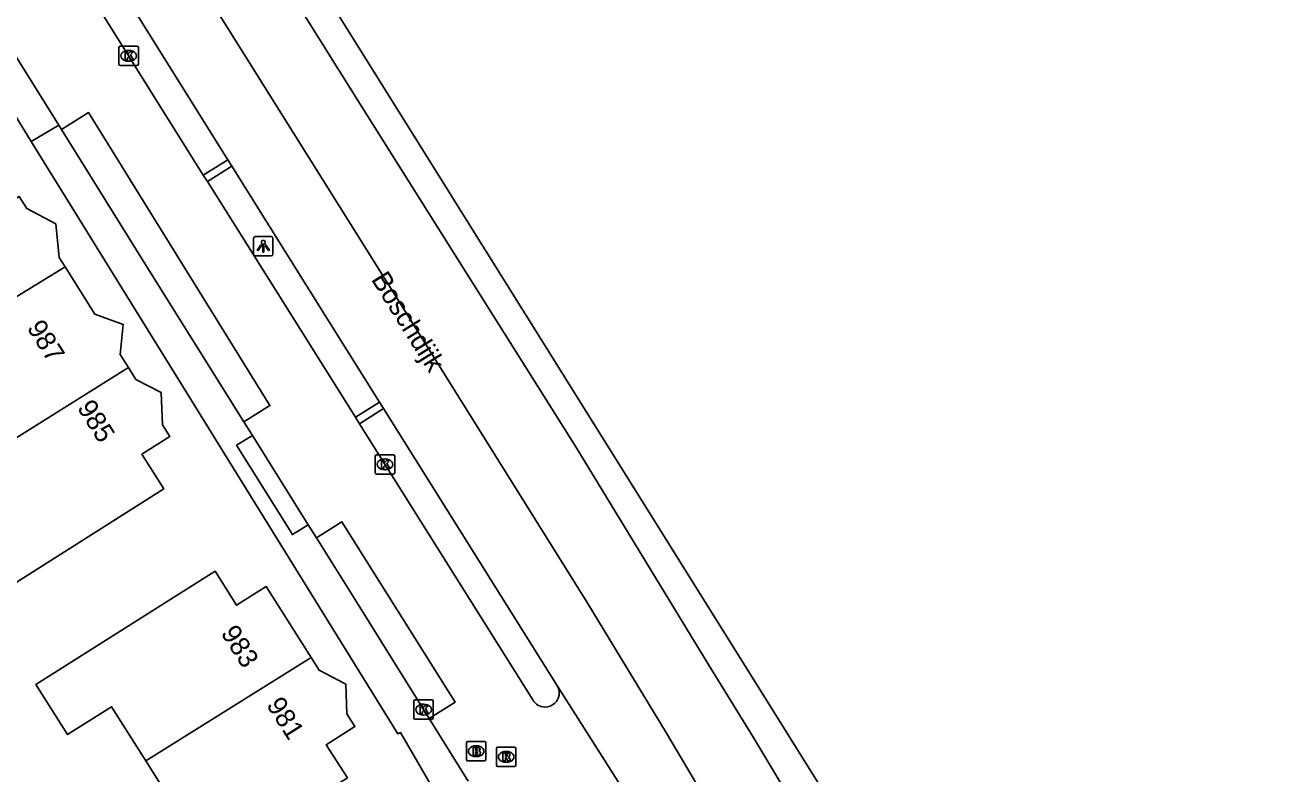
# Model space of a CAD drawing. Extents: x 157321 to 158827, y 386650 to 388532.
# Drawn here: x 158703.9 to 158768.7, y 387356.9 to 387395.4 of the extents above; entities that cross this region are included whole.
import ezdxf

# ---------------------------------------------------------------- set-up
doc = ezdxf.new("R2010")
doc.units = 0
for name, color, linetype in [('IMGEO_Brandkraan', 7, 'Continuous'), ('IMGEO_Haag', 7, 'Continuous'), ('IMGEO_Kolk', 7, 'Continuous'), ('IMGEO_Lichtpunt', 7, 'Continuous'), ('IMGEO_Openbare_ruimte_label', 7, 'Continuous'), ('IMGEO_Pand', 7, 'Continuous'), ('IMGEO_Pand_nummerreeks', 7, 'Continuous'), ('IMGEO_Rijbaan_lokaal_open', 7, 'Continuous'), ('IMGEO_Rijbaan_regionaal_gesloten', 7, 'Continuous'), ('IMGEO_Rioolput', 7, 'Continuous'), ('IMGEO_Voetpad_open', 7, 'Continuous')]:
    doc.layers.add(name, color=color, linetype=linetype)

msp = doc.modelspace()

# ---------------------------------------------------------------- linework, layer by layer
at = {"layer": 'IMGEO_Brandkraan'}
for p, q in [((158726.604, 387357.623), (158726.604, 387358.475)), ((158726.679, 387358.549), (158727.531, 387358.549)), ((158727.092, 387358.329), (158727.117, 387358.329)), ((158727.605, 387358.475), (158727.605, 387357.623)), ((158727.115, 387357.769), (158727.09, 387357.769)), ((158727.531, 387357.549), (158726.679, 387357.549))]:
    msp.add_line(p, q, dxfattribs=at)
for points in [[(158726.604, 387357.623), (158726.604, 387358.475)], [(158726.679, 387358.549), (158727.531, 387358.549)], [(158727.605, 387358.475), (158727.605, 387357.623)], [(158726.952, 387358.249), (158726.952, 387357.849), (158727.165, 387357.849)], [(158727.183, 387358.249), (158726.952, 387358.249)], [(158727.131, 387358.168), (158727.077, 387358.168), (158727.077, 387358.092)], [(158727.077, 387358.092), (158727.13, 387358.092)], [(158727.139, 387358.016), (158727.077, 387358.016), (158727.077, 387357.935)], [(158727.077, 387357.935), (158727.139, 387357.935)], [(158727.531, 387357.549), (158726.679, 387357.549)]]:
    msp.add_lwpolyline(points, dxfattribs=at)
for centre, radius, start, end in [((158726.681, 387358.473), 0.0765, 91.55205, 178.44795), ((158726.681, 387358.473), 0.0765, 91.55205, 178.44795), ((158727.529, 387358.473), 0.0765, 1.55205, 88.44795), ((158727.529, 387358.473), 0.0765, 1.55205, 88.44795), ((158726.681, 387357.625), 0.0765, 181.55205, 268.44795), ((158726.681, 387357.625), 0.0765, 181.55205, 268.44795), ((158727.132, 387358.13), 0.0379, 267.82845, 90.93552), ((158727.14, 387357.975), 0.0404, 269.87594, 90.50774), ((158727.171, 387358.1), 0.251, 268.66757, 293.53466), ((158727.187, 387358.104), 0.145, 59.4692, 91.53667), ((158727.212, 387358.151), 0.0922, 285.51372, 58.15012), ((158727.217, 387357.959), 0.105, 301.31148, 78.98903), ((158727.529, 387357.625), 0.0765, 271.55205, 358.44795), ((158727.529, 387357.625), 0.0765, 271.55205, 358.44795)]:
    msp.add_arc(centre, radius, start, end, dxfattribs=at)
for centre, major_axis, ratio, start_param, end_param in [((158727.091, 387358.049), (-0.387, 0.002), 0.722429, 4.712389, 7.853982), ((158727.116, 387358.049), (-0.39, 0.002), 0.717154, 1.570796, 4.712389)]:
    msp.add_ellipse(centre, major_axis=major_axis, ratio=ratio, start_param=start_param, end_param=end_param, dxfattribs=at)
at = {"layer": 'IMGEO_Haag'}
for points in [[(158713.058, 387387.714), (158714.321, 387388.502)], [(158714.528, 387388.17), (158713.266, 387387.383)], [(158720.887, 387375.244), (158722.122, 387376.019)], [(158722.331, 387375.686), (158721.095, 387374.912)]]:
    msp.add_lwpolyline(points, dxfattribs=at)
at = {"layer": 'IMGEO_Kolk'}
for p, q in [((158708.716, 387393.427), (158708.716, 387394.279)), ((158708.791, 387394.353), (158709.643, 387394.353)), ((158709.204, 387394.133), (158709.229, 387394.133)), ((158709.717, 387394.279), (158709.717, 387393.427)), ((158709.643, 387393.353), (158708.791, 387393.353)), ((158709.227, 387393.573), (158709.202, 387393.573)), ((158721.911, 387372.391), (158721.911, 387373.243)), ((158721.986, 387373.317), (158722.838, 387373.317)), ((158722.912, 387373.243), (158722.912, 387372.391)), ((158722.422, 387372.537), (158722.397, 387372.537)), ((158722.399, 387373.097), (158722.424, 387373.097)), ((158722.838, 387372.317), (158721.986, 387372.317)), ((158723.896, 387359.767), (158723.896, 387360.619)), ((158723.971, 387360.693), (158724.823, 387360.693)), ((158724.384, 387360.473), (158724.409, 387360.473)), ((158724.897, 387360.619), (158724.897, 387359.767)), ((158724.823, 387359.693), (158723.971, 387359.693)), ((158724.407, 387359.913), (158724.382, 387359.913))]:
    msp.add_line(p, q, dxfattribs=at)
for points in [[(158708.716, 387393.427), (158708.716, 387394.279)], [(158708.791, 387394.353), (158709.643, 387394.353)], [(158709.037, 387394.053), (158709.16, 387394.053), (158709.16, 387393.902), (158709.29, 387394.053), (158709.454, 387394.053), (158709.308, 387393.902), (158709.461, 387393.653), (158709.309, 387393.653), (158709.224, 387393.817), (158709.16, 387393.75), (158709.16, 387393.653), (158709.037, 387393.653), (158709.037, 387394.053)], [(158709.717, 387394.279), (158709.717, 387393.427)], [(158709.643, 387393.353), (158708.791, 387393.353)], [(158721.911, 387372.391), (158721.911, 387373.243)], [(158721.986, 387373.317), (158722.838, 387373.317)], [(158722.912, 387373.243), (158722.912, 387372.391)], [(158722.232, 387373.017), (158722.355, 387373.017), (158722.355, 387372.866), (158722.485, 387373.017), (158722.649, 387373.017), (158722.503, 387372.866), (158722.656, 387372.617), (158722.504, 387372.617), (158722.419, 387372.781), (158722.355, 387372.714), (158722.355, 387372.617), (158722.232, 387372.617), (158722.232, 387373.017)], [(158722.838, 387372.317), (158721.986, 387372.317)], [(158723.896, 387359.767), (158723.896, 387360.619)], [(158723.971, 387360.693), (158724.823, 387360.693)], [(158724.217, 387360.393), (158724.34, 387360.393), (158724.34, 387360.242), (158724.47, 387360.393), (158724.634, 387360.393), (158724.488, 387360.242), (158724.641, 387359.993), (158724.489, 387359.993), (158724.404, 387360.157), (158724.34, 387360.09), (158724.34, 387359.993), (158724.217, 387359.993), (158724.217, 387360.393)], [(158724.897, 387360.619), (158724.897, 387359.767)], [(158724.823, 387359.693), (158723.971, 387359.693)]]:
    msp.add_lwpolyline(points, dxfattribs=at)
for centre, start, end in [((158708.793, 387394.277), 91.55205, 178.44795), ((158708.793, 387394.277), 91.55205, 178.44795), ((158709.641, 387394.277), 1.55205, 88.44795), ((158709.641, 387394.277), 1.55205, 88.44795), ((158708.793, 387393.429), 181.55205, 268.44795), ((158708.793, 387393.429), 181.55205, 268.44795), ((158709.641, 387393.429), 271.55205, 358.44795), ((158709.641, 387393.429), 271.55205, 358.44795), ((158721.988, 387373.241), 91.55205, 178.44795), ((158721.988, 387373.241), 91.55205, 178.44795), ((158722.836, 387373.241), 1.55205, 88.44795), ((158722.836, 387373.241), 1.55205, 88.44795), ((158721.988, 387372.393), 181.55205, 268.44795), ((158721.988, 387372.393), 181.55205, 268.44795), ((158722.836, 387372.393), 271.55205, 358.44795), ((158722.836, 387372.393), 271.55205, 358.44795), ((158723.973, 387360.617), 91.55205, 178.44795), ((158723.973, 387360.617), 91.55205, 178.44795), ((158724.821, 387360.617), 1.55205, 88.44795), ((158724.821, 387360.617), 1.55205, 88.44795), ((158723.973, 387359.769), 181.55205, 268.44795), ((158723.973, 387359.769), 181.55205, 268.44795), ((158724.821, 387359.769), 271.55205, 358.44795), ((158724.821, 387359.769), 271.55205, 358.44795)]:
    msp.add_arc(centre, 0.0765, start, end, dxfattribs=at)
for centre, major_axis, ratio, start_param, end_param in [((158709.203, 387393.853), (-0.387, 0.002), 0.722429, 4.712389, 7.853982), ((158709.228, 387393.853), (-0.39, 0.002), 0.717154, 1.570796, 4.712389), ((158722.398, 387372.817), (-0.387, 0.002), 0.722429, 4.712389, 7.853982), ((158722.423, 387372.817), (-0.39, 0.002), 0.717154, 1.570796, 4.712389), ((158724.383, 387360.193), (-0.387, 0.002), 0.722429, 4.712389, 7.853982), ((158724.408, 387360.193), (-0.39, 0.002), 0.717154, 1.570796, 4.712389)]:
    msp.add_ellipse(centre, major_axis=major_axis, ratio=ratio, start_param=start_param, end_param=end_param, dxfattribs=at)
at = {"layer": 'IMGEO_Lichtpunt'}
for p, q in [((158715.649, 387384.452), (158715.649, 387383.645)), ((158715.649, 387384.452), (158715.649, 387383.645)), ((158716.551, 387384.547), (158715.743, 387384.547)), ((158716.551, 387384.547), (158715.743, 387384.547)), ((158716.645, 387383.645), (158716.645, 387384.452)), ((158716.645, 387383.645), (158716.645, 387384.452)), ((158715.743, 387383.551), (158716.551, 387383.551)), ((158715.743, 387383.551), (158716.551, 387383.551))]:
    msp.add_line(p, q, dxfattribs=at)
for points in [[(158716.023, 387384.116), (158716.062, 387384.088), (158715.874, 387383.826), (158715.836, 387383.853), (158716.023, 387384.116)], [(158716.125, 387384.068), (158716.172, 387384.068), (158716.172, 387383.746), (158716.125, 387383.746), (158716.125, 387384.068)], [(158716.235, 387384.088), (158716.273, 387384.115), (158716.46, 387383.853), (158716.421, 387383.825), (158716.235, 387384.088)]]:
    msp.add_lwpolyline(points, dxfattribs=at)
msp.add_circle((158716.148, 387384.25), 0.0994, dxfattribs=at)
for centre, start, end in [((158715.743, 387384.452), 90, 180), ((158715.743, 387384.452), 90, 180), ((158716.551, 387384.452), 0, 90), ((158716.551, 387384.452), 0, 90), ((158715.743, 387383.645), 180, 270), ((158715.743, 387383.645), 180, 270), ((158716.551, 387383.645), 270, 0), ((158716.551, 387383.645), 270, 360)]:
    msp.add_arc(centre, 0.0946, start, end, dxfattribs=at)
at = {"layer": 'IMGEO_Pand'}
for points in [[(158697.173, 387377.609), (158695.468, 387380.308), (158693.362, 387378.977), (158691.717, 387381.581), (158696.714, 387384.739), (158700.94, 387387.41), (158702.058, 387385.642), (158703.581, 387386.604), (158703.97, 387385.989), (158705.473, 387385.2), (158705.631, 387383.476), (158705.944, 387382.98)], [(158705.944, 387382.98), (158697.173, 387377.609)], [(158705.944, 387382.98), (158707.477, 387380.55), (158708.934, 387380.022), (158708.783, 387378.479), (158709.203, 387377.813)], [(158709.203, 387377.813), (158709.593, 387377.193), (158710.892, 387376.511), (158710.958, 387374.86), (158711.34, 387374.256), (158709.894, 387373.342), (158711.024, 387371.554), (158701.996, 387365.848), (158702.611, 387364.877), (158701.842, 387362.708), (158697.588, 387360.082), (158695.333, 387358.689), (158693.174, 387362.186), (158698.926, 387365.738), (158698.222, 387366.878), (158699.296, 387367.538), (158697.492, 387370.477), (158700.537, 387372.384)], [(158709.203, 387377.813), (158700.537, 387372.384)], [(158710.1, 387357.546), (158708.335, 387360.338), (158706.071, 387358.907), (158704.441, 387361.486), (158709.435, 387364.643), (158713.661, 387367.314), (158714.769, 387365.561), (158716.297, 387366.527), (158718.605, 387362.876)], [(158718.605, 387362.876), (158719.022, 387362.216), (158720.389, 387361.498), (158720.45, 387359.978), (158720.866, 387359.319), (158719.39, 387358.386), (158720.474, 387356.671), (158716.248, 387354), (158711.217, 387350.82), (158709.748, 387353.143), (158711.988, 387354.559), (158710.1, 387357.546)], [(158718.605, 387362.876), (158710.1, 387357.546)]]:
    msp.add_lwpolyline(points, dxfattribs=at)
at = {"layer": 'IMGEO_Rijbaan_lokaal_open'}
for points in [[(158707.615, 387396.417), (158711.255, 387390.587), (158713.058, 387387.714)], [(158703.034, 387394.442), (158705.618, 387390.287)], [(158705.76, 387390.058), (158707.154, 387390.928), (158716.486, 387375.845), (158715.15, 387375.007)], [(158705.618, 387390.287), (158705.76, 387390.058)], [(158713.266, 387387.383), (158713.058, 387387.714)], [(158713.266, 387387.383), (158720.887, 387375.244)], [(158721.095, 387374.912), (158720.887, 387375.244)], [(158715.15, 387375.007), (158715.588, 387374.307)], [(158721.095, 387374.912), (158730.025, 387360.687)], [(158715.588, 387374.307), (158718.463, 387369.712)], [(158718.463, 387369.712), (158718.888, 387369.033)], [(158718.888, 387369.033), (158720.197, 387369.855), (158726.02, 387360.579), (158724.681, 387359.738)], [(158724.681, 387359.738), (158726.686, 387356.515)]]:
    msp.add_lwpolyline(points, dxfattribs=at)
for centre, radius, start, end in [((158730.655, 387361.051), 0.728, 312.88112, 28.55299), ((158730.655, 387361.053), 0.729, 210.11093, 268.78713), ((158730.657, 387361.046), 0.723, 268.6418, 313.01105)]:
    msp.add_arc(centre, radius, start, end, dxfattribs=at)
at = {"layer": 'IMGEO_Rijbaan_regionaal_gesloten'}
for points in [[(158812.144, 387228.589), (158785.896, 387270.815), (158779.065, 387281.971), (158773.452, 387291.74), (158747.438, 387341.183), (158736.899, 387358.976), (158732.775, 387365.792), (158722.187, 387382.726), (158711.75, 387399.391), (158686.13, 387440.39), (158666.884, 387471.14), (158632.83, 387525.668), (158620.059, 387546.215), (158599.023, 387580.786), (158592.932, 387591.052), (158586.999, 387601.205), (158566.749, 387635.965), (158552.053, 387660.325), (158535.464, 387687.144), (158526.396, 387701.609), (158518.219, 387714.646)], [(158556.471, 387664.442), (158563.484, 387652.319), (158570.366, 387640.41), (158579.25, 387625.15), (158587.639, 387610.989), (158592.229, 387603.383), (158600, 387590.479), (158603.257, 387584.916), (158603.943, 387583.729), (158604.749, 387582.273), (158605.638, 387580.528), (158607.08, 387578.005), (158610.024, 387572.929), (158613.279, 387567.655), (158617.865, 387559.998), (158622.47, 387552.351), (158626.924, 387544.874), (158639.233, 387525.255), (158655.038, 387500), (158658.923, 387493.792), (158681.521, 387457.554), (158691.202, 387442.058), (158789.309, 387285.027), (158821.153, 387234.028)], [(158767.559, 387311.608), (158765.786, 387314.629), (158764.355, 387317.062), (158763.226, 387319.186), (158761.542, 387322.318), (158760.573, 387324.283), (158759.514, 387326.417), (158758.414, 387328.581), (158757.395, 387330.636), (158756.589, 387332.202), (158755.409, 387334.406), (158754.31, 387336.35), (158752.819, 387339.003), (158750.602, 387342.931), (158748.143, 387347.238), (158746.813, 387349.552), (158745.239, 387352.344), (158743.779, 387354.736), (158741.351, 387358.813), (158739.085, 387362.472), (158732.236, 387373.717), (158721.219, 387391.22), (158705.559, 387416.261), (158689.921, 387441.345)], [(158714.321, 387388.502), (158708.888, 387397.211)], [(158714.321, 387388.502), (158714.528, 387388.17)], [(158722.122, 387376.019), (158719.531, 387380.149), (158714.528, 387388.17)], [(158722.122, 387376.019), (158722.331, 387375.686)], [(158731.294, 387361.399), (158722.331, 387375.686)], [(158736.182, 387347.611), (158738.638, 387349.825), (158731.294, 387361.399)]]:
    msp.add_lwpolyline(points, dxfattribs=at)
at = {"layer": 'IMGEO_Rioolput'}
for p, q in [((158728.147, 387357.331), (158728.147, 387358.183)), ((158728.222, 387358.257), (158729.074, 387358.257)), ((158728.635, 387358.037), (158728.66, 387358.037)), ((158729.148, 387358.183), (158729.148, 387357.331)), ((158729.074, 387357.257), (158728.222, 387357.257)), ((158728.658, 387357.477), (158728.633, 387357.477))]:
    msp.add_line(p, q, dxfattribs=at)
for points in [[(158728.147, 387357.331), (158728.147, 387358.183)], [(158728.222, 387358.257), (158729.074, 387358.257)], [(158728.736, 387357.955), (158728.484, 387357.957), (158728.484, 387357.557)], [(158728.484, 387357.557), (158728.608, 387357.557), (158728.608, 387357.719), (158728.619, 387357.719)], [(158728.662, 387357.876), (158728.608, 387357.876), (158728.608, 387357.795)], [(158728.608, 387357.795), (158728.66, 387357.795)], [(158728.666, 387357.69), (158728.737, 387357.557), (158728.877, 387357.557), (158728.812, 387357.683)], [(158729.148, 387358.183), (158729.148, 387357.331)], [(158729.074, 387357.257), (158728.222, 387357.257)]]:
    msp.add_lwpolyline(points, dxfattribs=at)
for centre, radius, start, end in [((158728.224, 387358.181), 0.0765, 91.55205, 178.44795), ((158728.224, 387358.181), 0.0765, 91.55205, 178.44795), ((158728.618, 387357.666), 0.0533, 26.02933, 88.69889), ((158728.644, 387357.984), 0.19, 274.7715, 282.96867), ((158728.668, 387357.78), 0.0964, 77.00612, 93.18647), ((158728.682, 387357.837), 0.0378, 276.66336, 79.67722), ((158728.735, 387357.845), 0.109, 350.36119, 89.41601), ((158728.733, 387357.845), 0.112, 277.58423, 350.98172), ((158728.717, 387357.63), 0.108, 29.51342, 73.79051), ((158729.072, 387358.181), 0.0765, 1.55205, 88.44795), ((158729.072, 387358.181), 0.0765, 1.55205, 88.44795), ((158728.224, 387357.333), 0.0765, 181.55205, 268.44795), ((158728.224, 387357.333), 0.0765, 181.55205, 268.44795), ((158729.072, 387357.333), 0.0765, 271.55205, 358.44795), ((158729.072, 387357.333), 0.0765, 271.55205, 358.44795)]:
    msp.add_arc(centre, radius, start, end, dxfattribs=at)
for centre, major_axis, ratio, start_param, end_param in [((158728.634, 387357.757), (-0.387, 0.002), 0.722429, 4.712389, 7.853982), ((158728.659, 387357.757), (-0.39, 0.002), 0.717154, 1.570796, 4.712389)]:
    msp.add_ellipse(centre, major_axis=major_axis, ratio=ratio, start_param=start_param, end_param=end_param, dxfattribs=at)
at = {"layer": 'IMGEO_Voetpad_open'}
for points in [[(158704.205, 387389.448), (158701.651, 387393.557)], [(158705.618, 387390.287), (158704.205, 387389.448)], [(158705.76, 387390.058), (158710.02, 387383.206), (158715.15, 387375.007)], [(158725.735, 387354.645), (158724.647, 387356.528), (158723.211, 387359.01), (158723.067, 387358.945), (158704.205, 387389.448)], [(158718.463, 387369.712), (158717.649, 387369.203), (158714.774, 387373.798), (158715.588, 387374.307)], [(158718.888, 387369.033), (158720.947, 387365.742), (158724.681, 387359.738)]]:
    msp.add_lwpolyline(points, dxfattribs=at)

# ---------------------------------------------------------------- texts
at = {"layer": 'IMGEO_Openbare_ruimte_label'}
msp.add_text('Boschdijk', height=1, rotation=301.92646, dxfattribs=at).set_placement((158721.675, 387382.344))
at = {"layer": 'IMGEO_Pand_nummerreeks'}
for s, rotation, p in [('987', 302.14365, (158703.95, 387379.852)), ('985', 302.14272, (158706.535, 387375.736)), ('983', 302.36975, (158713.931, 387364.133)), ('981', 302.36975, (158716.276, 387360.433))]:
    msp.add_text(s, height=1, rotation=rotation, dxfattribs=at).set_placement(p)

doc.saveas('drawing.dxf')
